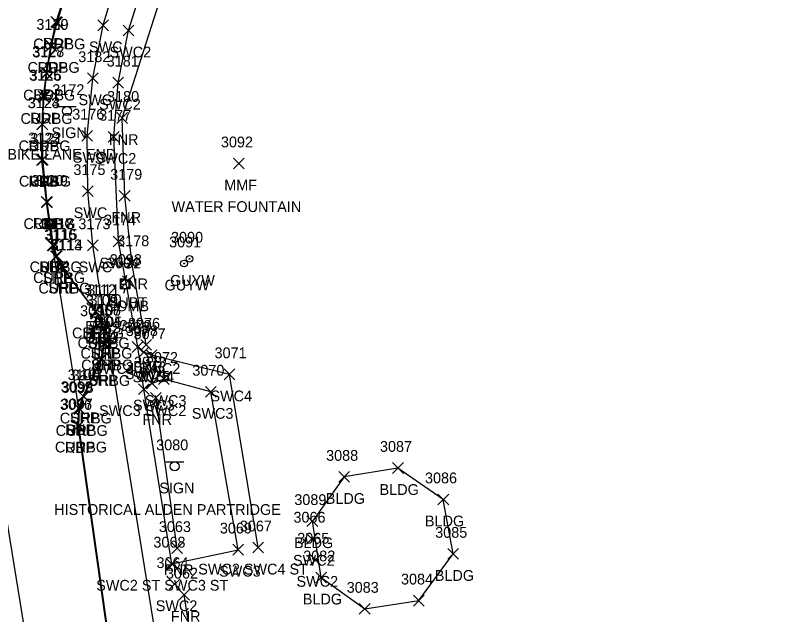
# Model space of a CAD drawing. Extents: x 1690689 to 1696275, y 438760 to 444007.
# Drawn here: x 1691139.8 to 1691281.9, y 442200.2 to 442311.5 of the extents above; entities that cross this region are included whole.
import ezdxf

# ---------------------------------------------------------------- set-up
doc = ezdxf.new("R2010")
doc.units = 0
for name, color, linetype in [('D_A', 7, 'Continuous'), ('D_I', 7, 'Continuous'), ('DS', 7, 'Continuous'), ('L_A', 7, 'Continuous'), ('L_C', 7, 'Continuous'), ('L_I', 7, 'Continuous'), ('L_TIC', 7, 'Continuous'), ('LBC', 7, 'Continuous'), ('LFNC', 7, 'Continuous'), ('P_A', 7, 'Continuous'), ('P_I', 7, 'Continuous'), ('P_TIC', 7, 'Continuous'), ('PET', 7, 'Continuous'), ('PRC', 7, 'Continuous'), ('PSP', 7, 'Continuous'), ('R_A', 7, 'Continuous'), ('R_I', 7, 'Continuous'), ('R_TIC', 7, 'Continuous'), ('RC', 7, 'Continuous'), ('RSW', 7, 'Continuous'), ('S_A', 7, 'Continuous'), ('S_C', 7, 'Continuous'), ('S_I', 7, 'Continuous'), ('SSGN', 7, 'Continuous'), ('U_A', 7, 'Continuous'), ('U_C', 7, 'Continuous'), ('U_I', 7, 'Continuous'), ('U_TIC', 7, 'Continuous'), ('UP', 7, 'Continuous'), ('UPGW', 7, 'Continuous')]:
    doc.layers.add(name, color=color, linetype=linetype)

msp = doc.modelspace()

# ---------------------------------------------------------------- linework, layer by layer
at = {"layer": 'DS'}
for p, q in [((1691153.18, 442254.64), (1691157.18, 442254.64)), ((1691153.18, 442250.64), (1691153.18, 442254.64)), ((1691157.18, 442254.64), (1691157.18, 442250.64)), ((1691154.18, 442251.64), (1691154.18, 442253.64)), ((1691154.18, 442253.64), (1691156.18, 442253.64)), ((1691156.18, 442253.64), (1691156.18, 442251.64)), ((1691155.19, 442252.65), (1691155.19, 442252.65)), ((1691155.19, 442252.65), (1691155.19, 442252.65)), ((1691157.18, 442250.64), (1691153.18, 442250.64)), ((1691156.18, 442251.64), (1691154.18, 442251.64))]:
    msp.add_line(p, q, dxfattribs=at)
at = {"layer": 'L_TIC'}
for points in [[(1691158.64, 442291.43), (1691160.64, 442293.43)], [(1691160.64, 442291.43), (1691158.64, 442293.43)], [(1691180.33, 442282.98), (1691182.33, 442284.98)], [(1691182.33, 442282.98), (1691180.33, 442284.98)], [(1691159.13, 442276.98), (1691161.13, 442278.98)], [(1691161.13, 442276.98), (1691159.13, 442278.98)], [(1691160.43, 442264.64), (1691162.43, 442266.64)], [(1691162.43, 442264.64), (1691160.43, 442266.64)], [(1691163.13, 442249.32), (1691165.13, 442251.32)], [(1691165.13, 442249.32), (1691163.13, 442251.32)], [(1691164.89, 442239.47), (1691166.89, 442241.47)], [(1691166.89, 442239.47), (1691164.89, 442241.47)], [(1691209.86, 442226.46), (1691211.86, 442228.46)], [(1691211.86, 442226.46), (1691209.86, 442228.46)], [(1691199.86, 442224.8), (1691201.86, 442226.8)], [(1691201.86, 442224.8), (1691199.86, 442226.8)], [(1691218.28, 442220.62), (1691220.28, 442222.62)], [(1691220.28, 442220.62), (1691218.28, 442222.62)], [(1691193.97, 442216.59), (1691195.97, 442218.59)], [(1691195.97, 442216.59), (1691193.97, 442218.59)], [(1691193.97, 442216.59), (1691195.97, 442218.59)], [(1691195.97, 442216.59), (1691193.97, 442218.59)], [(1691168.86, 442211.57), (1691170.86, 442213.57)], [(1691170.86, 442211.57), (1691168.86, 442213.57)], [(1691220.11, 442210.51), (1691222.11, 442212.51)], [(1691222.11, 442210.51), (1691220.11, 442212.51)], [(1691195.61, 442206.13), (1691197.61, 442208.13)], [(1691197.61, 442206.13), (1691195.61, 442208.13)], [(1691195.61, 442206.13), (1691197.61, 442208.13)], [(1691197.61, 442206.13), (1691195.61, 442208.13)], [(1691170.16, 442202.93), (1691172.16, 442204.93)], [(1691172.16, 442202.93), (1691170.16, 442204.93)], [(1691213.75, 442201.84), (1691215.75, 442203.84)], [(1691215.75, 442201.84), (1691213.75, 442203.84)], [(1691203.68, 442200.3), (1691205.68, 442202.3)], [(1691205.68, 442200.3), (1691203.68, 442202.3)]]:
    msp.add_lwpolyline(points, dxfattribs=at)
at = {"layer": 'LBC'}
for points in [[(1691196.61, 442207.13), (1691204.68, 442201.3), (1691214.75, 442202.84), (1691221.11, 442211.51), (1691219.28, 442221.62), (1691210.86, 442227.46), (1691200.86, 442225.8), (1691194.97, 442217.59)], [(1691196.61, 442207.13), (1691194.97, 442217.59)]]:
    msp.add_lwpolyline(points, dxfattribs=at)
at = {"layer": 'LFNC'}
for points in [[(1691164.13, 442250.32), (1691161.43, 442265.64), (1691160.13, 442277.98), (1691159.64, 442292.43), (1691171.58, 442329.8), (1691185.61, 442345.32), (1691203.26, 442357.19), (1691223.43, 442363.14), (1691244.19, 442366.11)], [(1691169.86, 442212.57), (1691165.89, 442240.47)], [(1691236.26, 442030.05), (1691204.12, 442027.18), (1691197.58, 442031.02), (1691181.62, 442136.81), (1691171.16, 442203.93)]]:
    msp.add_lwpolyline(points, dxfattribs=at)
at = {"layer": 'P_TIC'}
for points in [[(1691146.42, 442309.3), (1691148.42, 442311.3)], [(1691148.42, 442309.3), (1691146.42, 442311.3)], [(1691145.44, 442304.8), (1691147.44, 442306.8)], [(1691147.44, 442304.8), (1691145.44, 442306.8)], [(1691144.64, 442299.78), (1691146.64, 442301.78)], [(1691146.64, 442299.78), (1691144.64, 442301.78)], [(1691144.07, 442295.4), (1691146.07, 442297.4)], [(1691146.07, 442295.4), (1691144.07, 442297.4)], [(1691143.79, 442290.27), (1691145.79, 442292.27)], [(1691145.79, 442290.27), (1691143.79, 442292.27)], [(1691143.75, 442283.62), (1691145.75, 442285.62)], [(1691145.75, 442283.62), (1691143.75, 442285.62)], [(1691144.59, 442275.84), (1691146.59, 442277.84)], [(1691146.59, 442275.84), (1691144.59, 442277.84)], [(1691145.74, 442267.79), (1691147.74, 442269.79)], [(1691147.74, 442267.79), (1691145.74, 442269.79)], [(1691145.74, 442267.79), (1691147.74, 442269.79)], [(1691147.74, 442267.79), (1691145.74, 442269.79)], [(1691146.36, 442265.76), (1691148.36, 442267.76)], [(1691148.36, 442265.76), (1691146.36, 442267.76)], [(1691147.38, 442263.88), (1691149.38, 442265.88)], [(1691149.38, 442263.88), (1691147.38, 442265.88)], [(1691153.71, 442255.55), (1691155.71, 442257.55)], [(1691155.71, 442255.55), (1691153.71, 442257.55)], [(1691154.7, 442253.61), (1691156.7, 442255.61)], [(1691156.7, 442253.61), (1691154.7, 442255.61)], [(1691155.24, 442251.76), (1691157.24, 442253.76)], [(1691157.24, 442251.76), (1691155.24, 442253.76)], [(1691155.3, 442249.61), (1691157.3, 442251.61)], [(1691157.3, 442249.61), (1691155.3, 442251.61)], [(1691154.78, 442246.77), (1691156.78, 442248.77)], [(1691156.78, 442246.77), (1691154.78, 442248.77)], [(1691151.4, 442239.79), (1691153.4, 442241.79)], [(1691153.4, 442239.79), (1691151.4, 442241.79)], [(1691150.6, 442237.55), (1691152.6, 442239.55)], [(1691152.6, 442237.55), (1691150.6, 442239.55)], [(1691150.6, 442237.55), (1691152.6, 442239.55)], [(1691152.6, 442237.55), (1691150.6, 442239.55)], [(1691150.51, 442234.26), (1691152.51, 442236.26)], [(1691152.51, 442234.26), (1691150.51, 442236.26)]]:
    msp.add_lwpolyline(points, dxfattribs=at)
at = {"layer": 'PET'}
msp.add_lwpolyline([(1691190.73, 442025.64), (1691172.95, 442147.3), (1691172.37, 442149.83), (1691171.43, 442151.58), (1691161.58, 442168.02), (1691160.68, 442170.2), (1691160.39, 442172.14), (1691159.01, 442181.88), (1691158.37, 442186.73), (1691151.51, 442235.26), (1691151.6, 442238.55), (1691146.74, 442268.79), (1691145.59, 442276.84), (1691144.75, 442284.62), (1691144.79, 442291.27), (1691145.07, 442296.4), (1691145.64, 442300.78), (1691146.44, 442305.8), (1691147.42, 442310.3), (1691150.53, 442320.15)], dxfattribs=at)
at = {"layer": 'PRC'}
msp.add_lwpolyline([(1691277.81, 441080.96), (1691253.5, 441214.94), (1691246.19, 441267.52), (1691239.79, 441327.83), (1691235.79, 441375.29), (1691233.27, 441422.2), (1691229.73, 441505.18), (1691226.6, 441557.92), (1691222.02, 441618.83), (1691218.57, 441657.04), (1691144.02, 442182.42), (1691112.43, 442376.83), (1691097.75, 442454.48), (1691089.73, 442499.13), (1691078.44, 442565.84)], dxfattribs=at)
at = {"layer": 'PSP'}
msp.add_lwpolyline([(1691151.6, 442238.55), (1691152.4, 442240.79), (1691155.78, 442247.77), (1691156.3, 442250.61), (1691156.24, 442252.76), (1691155.7, 442254.61), (1691154.71, 442256.55), (1691148.38, 442264.88), (1691147.36, 442266.76), (1691146.74, 442268.79)], dxfattribs=at)
at = {"layer": 'R_TIC'}
for points in [[(1691146.57, 442309.18), (1691148.57, 442311.18)], [(1691148.57, 442309.18), (1691146.57, 442311.18)], [(1691155.14, 442308.64), (1691157.14, 442310.64)], [(1691157.14, 442308.64), (1691155.14, 442310.64)], [(1691159.84, 442307.68), (1691161.84, 442309.68)], [(1691161.84, 442307.68), (1691159.84, 442309.68)], [(1691145.52, 442304.82), (1691147.52, 442306.82)], [(1691147.52, 442304.82), (1691145.52, 442306.82)], [(1691144.69, 442299.68), (1691146.69, 442301.68)], [(1691146.69, 442299.68), (1691144.69, 442301.68)], [(1691153.2, 442298.81), (1691155.2, 442300.81)], [(1691155.2, 442298.81), (1691153.2, 442300.81)], [(1691157.91, 442297.99), (1691159.91, 442299.99)], [(1691159.91, 442297.99), (1691157.91, 442299.99)], [(1691144.2, 442295.34), (1691146.2, 442297.34)], [(1691146.2, 442295.34), (1691144.2, 442297.34)], [(1691143.84, 442290.26), (1691145.84, 442292.26)], [(1691145.84, 442290.26), (1691143.84, 442292.26)], [(1691152.14, 442288.14), (1691154.14, 442290.14)], [(1691154.14, 442288.14), (1691152.14, 442290.14)], [(1691157.08, 442287.93), (1691159.08, 442289.93)], [(1691159.08, 442287.93), (1691157.08, 442289.93)], [(1691143.92, 442283.7), (1691145.92, 442285.7)], [(1691145.92, 442283.7), (1691143.92, 442285.7)], [(1691152.3, 442277.85), (1691154.3, 442279.85)], [(1691154.3, 442277.85), (1691152.3, 442279.85)], [(1691144.75, 442275.82), (1691146.75, 442277.82)], [(1691146.75, 442275.82), (1691144.75, 442277.82)], [(1691157.99, 442268.5), (1691159.99, 442270.5)], [(1691159.99, 442268.5), (1691157.99, 442270.5)], [(1691145.9, 442267.8), (1691147.9, 442269.8)], [(1691147.9, 442267.8), (1691145.9, 442269.8)], [(1691153.22, 442267.79), (1691155.22, 442269.79)], [(1691155.22, 442267.79), (1691153.22, 442269.79)], [(1691146.53, 442265.8), (1691148.53, 442267.8)], [(1691148.53, 442265.8), (1691146.53, 442267.8)], [(1691147.52, 442263.85), (1691149.52, 442265.85)], [(1691149.52, 442263.85), (1691147.52, 442265.85)], [(1691153.77, 442255.53), (1691155.77, 442257.53)], [(1691155.77, 442255.53), (1691153.77, 442257.53)], [(1691154.8, 442253.68), (1691156.8, 442255.68)], [(1691156.8, 442253.68), (1691154.8, 442255.68)], [(1691155.33, 442251.77), (1691157.33, 442253.77)], [(1691157.33, 442251.77), (1691155.33, 442253.77)], [(1691155.47, 442249.58), (1691157.47, 442251.58)], [(1691157.47, 442249.58), (1691155.47, 442251.58)], [(1691161.54, 442248.93), (1691163.54, 442250.93)], [(1691163.54, 442248.93), (1691161.54, 442250.93)], [(1691161.54, 442248.93), (1691163.54, 442250.93)], [(1691163.54, 442248.93), (1691161.54, 442250.93)], [(1691162.68, 442247.96), (1691164.68, 442249.96)], [(1691164.68, 442247.96), (1691162.68, 442249.96)], [(1691164.11, 442247.38), (1691166.11, 442249.38)], [(1691166.11, 442247.38), (1691164.11, 442249.38)], [(1691154.88, 442246.7), (1691156.88, 442248.7)], [(1691156.88, 442246.7), (1691154.88, 442248.7)], [(1691166.39, 442242.98), (1691168.39, 442244.98)], [(1691168.39, 442242.98), (1691166.39, 442244.98)], [(1691178.58, 442243.84), (1691180.58, 442245.84)], [(1691180.58, 442243.84), (1691178.58, 442245.84)], [(1691164.2, 442242.13), (1691166.2, 442244.13)], [(1691166.2, 442242.13), (1691164.2, 442244.13)], [(1691162.66, 442241.11), (1691164.66, 442243.11)], [(1691164.66, 442241.11), (1691162.66, 442243.11)], [(1691162.66, 442241.11), (1691164.66, 442243.11)], [(1691164.66, 442241.11), (1691162.66, 442243.11)], [(1691175.11, 442240.6), (1691177.11, 442242.6)], [(1691177.11, 442240.6), (1691175.11, 442242.6)], [(1691151.5, 442239.73), (1691153.5, 442241.73)], [(1691153.5, 442239.73), (1691151.5, 442241.73)], [(1691150.74, 442237.42), (1691152.74, 442239.42)], [(1691152.74, 442237.42), (1691150.74, 442239.42)], [(1691150.6, 442234.35), (1691152.6, 442236.35)], [(1691152.6, 442234.35), (1691150.6, 442236.35)], [(1691193.9, 442213.32), (1691195.9, 442215.32)], [(1691195.9, 442213.32), (1691193.9, 442215.32)], [(1691183.89, 442211.69), (1691185.89, 442213.69)], [(1691185.89, 442211.69), (1691183.89, 442213.69)], [(1691183.89, 442211.69), (1691185.89, 442213.69)], [(1691185.89, 442211.69), (1691183.89, 442213.69)], [(1691180.18, 442211.3), (1691182.18, 442213.3)], [(1691182.18, 442211.3), (1691180.18, 442213.3)], [(1691167.85, 442208.69), (1691169.85, 442210.69)], [(1691169.85, 442208.69), (1691167.85, 442210.69)], [(1691167.85, 442208.69), (1691169.85, 442210.69)], [(1691169.85, 442208.69), (1691167.85, 442210.69)], [(1691194.55, 442209.42), (1691196.55, 442211.42)], [(1691196.55, 442209.42), (1691194.55, 442211.42)], [(1691168.41, 442204.89), (1691170.41, 442206.89)], [(1691170.41, 442204.89), (1691168.41, 442206.89)]]:
    msp.add_lwpolyline(points, dxfattribs=at)
at = {"layer": 'RC'}
msp.add_lwpolyline([(1691158.48, 442186.76), (1691151.6, 442235.35), (1691151.74, 442238.42), (1691152.5, 442240.73), (1691155.88, 442247.7), (1691156.47, 442250.58), (1691156.33, 442252.77), (1691155.8, 442254.68), (1691154.77, 442256.53), (1691148.52, 442264.85), (1691147.53, 442266.8), (1691146.9, 442268.8), (1691145.75, 442276.82), (1691144.92, 442284.7), (1691144.84, 442291.26), (1691145.2, 442296.34), (1691145.69, 442300.68), (1691146.52, 442305.82), (1691147.57, 442310.18), (1691150.62, 442320.1)], dxfattribs=at)
at = {"layer": 'RSW'}
for points in [[(1691173.65, 442147.45), (1691164.24, 442181.45), (1691159.6, 442182.06), (1691158.97, 442186.8), (1691163.01, 442188.55), (1691166.55, 442192.36), (1691154.22, 442268.79), (1691153.3, 442278.85), (1691153.14, 442289.14), (1691154.2, 442299.81), (1691156.14, 442309.64), (1691159.16, 442319.87), (1691163.64, 442329.48), (1691169.43, 442337.95), (1691175.96, 442345.39), (1691184.23, 442352.79), (1691192.51, 442358.59), (1691201.39, 442363.4), (1691210.8, 442367.4), (1691220.98, 442369.51), (1691275.77, 442377.07), (1691323.58, 442378.78), (1691431.09, 442393.37)], [(1691168.85, 442209.69), (1691163.66, 442242.11), (1691162.54, 442249.93), (1691158.99, 442269.5), (1691158.08, 442288.93), (1691158.91, 442298.99), (1691160.84, 442308.68), (1691163.82, 442318.15), (1691167.77, 442326.94), (1691173.26, 442335.01), (1691179.56, 442341.95), (1691187.04, 442348.87), (1691194.85, 442354.29), (1691203.45, 442359.11), (1691212.34, 442362.71), (1691221.77, 442364.59), (1691276.88, 442372.18)], [(1691184.89, 442212.69), (1691179.58, 442244.84), (1691165.11, 442248.38), (1691163.68, 442248.96), (1691162.54, 442249.93)], [(1691168.85, 442209.69), (1691181.18, 442212.3), (1691176.11, 442241.6), (1691167.39, 442243.98), (1691165.2, 442243.13), (1691163.66, 442242.11)]]:
    msp.add_lwpolyline(points, dxfattribs=at)
at = {"layer": 'SSGN'}
for p, q in [((1691147.76, 442294.55), (1691151.09, 442294.55)), ((1691149.41, 442293.72), (1691149.41, 442293.72)), ((1691167.77, 442228.6), (1691171.1, 442228.6)), ((1691169.41, 442227.77), (1691169.41, 442227.77))]:
    msp.add_line(p, q, dxfattribs=at)
for centre in [(1691149.41, 442293.72), (1691169.41, 442227.77)]:
    msp.add_circle(centre, 0.833, dxfattribs=at)
at = {"layer": 'U_TIC'}
for points in [[(1691159.7, 442261.15), (1691161.7, 442263.15)], [(1691161.7, 442261.15), (1691159.7, 442263.15)]]:
    msp.add_lwpolyline(points, dxfattribs=at)
at = {"layer": 'UP'}
for p, q in [((1691160.47, 442263.22), (1691160.22, 442262.39)), ((1691159.39, 442260.72), (1691159.39, 442262.39)), ((1691159.39, 442262.39), (1691161.05, 442262.39)), ((1691161.05, 442262.39), (1691161.05, 442260.72)), ((1691161.05, 442260.72), (1691159.39, 442260.72)), ((1691159.97, 442259.89), (1691160.22, 442260.72)), ((1691160.22, 442261.55), (1691160.22, 442261.55))]:
    msp.add_line(p, q, dxfattribs=at)
msp.add_circle((1691160.22, 442261.55), 0.833, dxfattribs=at)
at = {"layer": 'UPGW'}
for centre, radius in [((1691171.14, 442265.42), 0.625), ((1691172.16, 442266.29), 0.625), ((1691172.16, 442266.29), 0.0833), ((1691171.14, 442265.42), 0.0833)]:
    msp.add_circle(centre, radius, dxfattribs=at)

# ---------------------------------------------------------------- texts
at = {"layer": 'D_A'}
msp.add_text('DI', height=2, dxfattribs=at).set_placement((1691154.24, 442247.65))
at = {"layer": 'D_I'}
msp.add_text('3095', height=2, dxfattribs=at).set_placement((1691151.85, 442255.65))
at = {"layer": 'L_A'}
for s, p in [('FNR', (1691157.18, 442287.43)), ('MMF', (1691178.61, 442278.98)), ('FNR', (1691157.67, 442272.98)), ('FNR', (1691158.96, 442260.64)), ('FNR', (1691161.67, 442245.32)), ('FNR', (1691163.42, 442235.47)), ('BLDG', (1691207.45, 442222.46)), ('BLDG', (1691197.45, 442220.8)), ('BLDG', (1691215.87, 442216.62)), ('BLDG', (1691191.56, 442212.59)), ('BLDG', (1691191.56, 442212.59)), ('FNR', (1691167.4, 442207.57)), ('BLDG', (1691217.7, 442206.51)), ('BLDG', (1691193.2, 442202.13)), ('BLDG', (1691193.2, 442202.13)), ('FNR', (1691168.7, 442198.93))]:
    msp.add_text(s, height=2, dxfattribs=at).set_placement(p)
at = {"layer": 'L_C'}
msp.add_text('WATER FOUNTAIN', height=2, dxfattribs=at).set_placement((1691168.83, 442274.98))
at = {"layer": 'L_I'}
for s, p in [('3180', (1691156.86, 442295.43)), ('3092', (1691177.99, 442286.98)), ('3179', (1691157.43, 442280.98)), ('3178', (1691158.73, 442268.64)), ('3076', (1691160.74, 442253.32)), ('3075', (1691162.55, 442243.47)), ('3087', (1691207.52, 442230.46)), ('3088', (1691197.52, 442228.8)), ('3086', (1691215.88, 442224.62)), ('3089', (1691191.62, 442220.59)), ('3089', (1691191.62, 442220.59)), ('3063', (1691166.47, 442215.57)), ('3085', (1691217.77, 442214.51)), ('3082', (1691193.27, 442210.13)), ('3082', (1691193.27, 442210.13)), ('3062', (1691167.78, 442206.93)), ('3084', (1691211.42, 442205.84)), ('3083', (1691201.34, 442204.3))]:
    msp.add_text(s, height=2, dxfattribs=at).set_placement(p)
at = {"layer": 'P_A'}
for s, p in [('RDP', (1691144.91, 442305.3)), ('RDP', (1691143.93, 442300.8)), ('RDP', (1691143.13, 442295.78)), ('RDP', (1691142.55, 442291.4)), ('RDP', (1691142.28, 442286.27)), ('RDP', (1691142.24, 442279.62)), ('RDP', (1691143.08, 442271.84)), ('SHP', (1691144.27, 442263.79)), ('RDP', (1691144.23, 442263.79)), ('SHP', (1691144.9, 442261.76)), ('SHP', (1691145.92, 442259.88)), ('SHP', (1691152.24, 442251.55)), ('SHP', (1691153.23, 442249.61)), ('SHP', (1691153.78, 442247.76)), ('SHP', (1691153.83, 442245.61)), ('SHP', (1691153.31, 442242.77)), ('SHP', (1691149.93, 442235.79)), ('SHP', (1691149.13, 442233.55)), ('RDP', (1691149.09, 442233.55)), ('RDP', (1691148.99, 442230.26))]:
    msp.add_text(s, height=2, dxfattribs=at).set_placement(p)
at = {"layer": 'P_I'}
for s, p in [('3129', (1691143.74, 442308.8)), ('3128', (1691142.95, 442303.78)), ('3125', (1691142.37, 442299.4)), ('3124', (1691142.1, 442294.27)), ('3121', (1691142.62, 442287.62)), ('3120', (1691142.81, 442279.84)), ('3117', (1691144.61, 442271.79)), ('3117', (1691144.61, 442271.79)), ('3116', (1691145.18, 442269.76)), ('3113', (1691146.25, 442267.88)), ('3112', (1691152.58, 442259.55)), ('3109', (1691152.92, 442257.61)), ('3108', (1691153.47, 442255.76)), ('3104', (1691153.52, 442253.61)), ('3103', (1691153.01, 442250.77)), ('3100', (1691149.54, 442243.79)), ('3099', (1691148.25, 442241.55)), ('3099', (1691148.25, 442241.55)), ('3096', (1691148.11, 442238.26))]:
    msp.add_text(s, height=2, dxfattribs=at).set_placement(p)
at = {"layer": 'R_A'}
for s, p in [('CURBG', (1691143.15, 442305.18)), ('SWC', (1691153.5, 442304.64)), ('SWC2', (1691157.31, 442303.68)), ('CURBG', (1691142.1, 442300.82)), ('CURBG', (1691141.28, 442295.68)), ('SWC', (1691151.56, 442294.81)), ('SWC2', (1691155.38, 442293.99)), ('CURBG', (1691140.79, 442291.34)), ('CURBG', (1691140.42, 442286.26)), ('SWC', (1691150.5, 442284.14)), ('SWC2', (1691154.55, 442283.93)), ('CURBG', (1691140.5, 442279.7)), ('SWC', (1691150.66, 442273.85)), ('CURBG', (1691141.34, 442271.82)), ('SWC2', (1691155.46, 442264.5)), ('CURBG', (1691142.48, 442263.8)), ('SWC', (1691151.58, 442263.79)), ('CURBG', (1691143.12, 442261.8)), ('CURBG', (1691144.11, 442259.85)), ('CURBG', (1691150.35, 442251.53)), ('CURBG', (1691151.38, 442249.68)), ('CURBG', (1691151.91, 442247.77)), ('CURBG', (1691152.05, 442245.58)), ('SWC4 SWC2', (1691154.26, 442244.93)), ('SWC4 SWC2', (1691154.26, 442244.93)), ('CURBG', (1691151.47, 442242.7)), ('SWC4', (1691160.15, 442243.96)), ('SWC4', (1691161.58, 442243.38)), ('SWC4', (1691176.05, 442239.84)), ('SWC3', (1691163.87, 442238.98)), ('SWC3 SWC2', (1691155.37, 442237.11)), ('SWC3 SWC2', (1691155.37, 442237.11)), ('SWC3', (1691161.67, 442238.13)), ('CURBG', (1691148.08, 442235.73)), ('SWC3', (1691172.59, 442236.6)), ('CURBG', (1691147.32, 442233.42)), ('CURBG', (1691147.18, 442230.35)), ('SWC2', (1691191.37, 442209.32)), ('SWC2 SWC4 ST', (1691173.78, 442207.69)), ('SWC2 SWC4 ST', (1691173.78, 442207.69)), ('SWC3', (1691177.65, 442207.3)), ('SWC2 ST SWC3 ST', (1691154.84, 442204.69)), ('SWC2 ST SWC3 ST', (1691154.84, 442204.69)), ('SWC2', (1691192.02, 442205.42)), ('SWC2', (1691165.89, 442200.89))]:
    msp.add_text(s, height=2, dxfattribs=at).set_placement(p)
at = {"layer": 'R_I'}
for s, p in [('3130', (1691143.74, 442308.82)), ('3127', (1691143, 442303.68)), ('3182', (1691151.51, 442302.81)), ('3181', (1691156.79, 442301.99)), ('3126', (1691142.46, 442299.34)), ('3123', (1691142.15, 442294.26)), ('3176', (1691150.39, 442292.14)), ('3177', (1691155.39, 442291.93)), ('3122', (1691142.22, 442287.7)), ('3175', (1691150.61, 442281.85)), ('3119', (1691143.62, 442279.82)), ('3174', (1691156.3, 442272.5)), ('3118', (1691144.77, 442271.8)), ('3173', (1691151.53, 442271.79)), ('3115', (1691145.41, 442269.8)), ('3114', (1691146.4, 442267.85)), ('3111', (1691153.21, 442259.53)), ('3110', (1691153.59, 442257.68)), ('3107', (1691153.56, 442255.77)), ('3105', (1691153.7, 442253.58)), ('3079', (1691159.19, 442252.93)), ('3079', (1691159.19, 442252.93)), ('3078', (1691160.34, 442251.96)), ('3077', (1691161.77, 442251.38)), ('3102', (1691153.11, 442250.7)), ('3072', (1691164.06, 442246.98)), ('3071', (1691176.81, 442247.84)), ('3073', (1691161.86, 442246.13)), ('3074', (1691160.32, 442245.11)), ('3074', (1691160.32, 442245.11)), ('3070', (1691172.69, 442244.6)), ('3101', (1691150.3, 442243.73)), ('3098', (1691148.4, 442241.42)), ('3097', (1691148.26, 442238.35)), ('3066', (1691191.46, 442217.32)), ('3067', (1691181.5, 442215.69)), ('3067', (1691181.5, 442215.69)), ('3069', (1691177.79, 442215.3)), ('3065', (1691192.16, 442213.42)), ('3068', (1691165.46, 442212.69)), ('3068', (1691165.46, 442212.69)), ('3064', (1691166.03, 442208.89))]:
    msp.add_text(s, height=2, dxfattribs=at).set_placement(p)
at = {"layer": 'S_A'}
for p in [(1691146.54, 442288.7), (1691166.55, 442222.75)]:
    msp.add_text('SIGN', height=2, dxfattribs=at).set_placement(p)
at = {"layer": 'S_C'}
for s, p in [('BIKE LANE END', (1691138.34, 442284.7)), ('HISTORICAL ALDEN PARTRIDGE', (1691147.05, 442218.75))]:
    msp.add_text(s, height=2, dxfattribs=at).set_placement(p)
at = {"layer": 'S_I'}
for s, p in [('3172', (1691146.69, 442296.7)), ('3080', (1691165.97, 442230.75))]:
    msp.add_text(s, height=2, dxfattribs=at).set_placement(p)
at = {"layer": 'U_A'}
for s, p in [('GUYW', (1691168.55, 442261.29)), ('GUYW', (1691167.53, 442260.42)), ('SUBT', (1691157.19, 442257.15)), ('COMB', (1691156.61, 442256.55))]:
    msp.add_text(s, height=2, dxfattribs=at).set_placement(p)
at = {"layer": 'U_C'}
msp.add_text('#43S/33S', height=2, dxfattribs=at).set_placement((1691153.2, 442252.55))
at = {"layer": 'U_I'}
for s, p in [('3091', (1691168.37, 442268.42)), ('3090', (1691168.73, 442269.29)), ('3094', (1691156.88, 442264.55)), ('3093', (1691157.36, 442265.15))]:
    msp.add_text(s, height=2, dxfattribs=at).set_placement(p)

doc.saveas('drawing.dxf')
